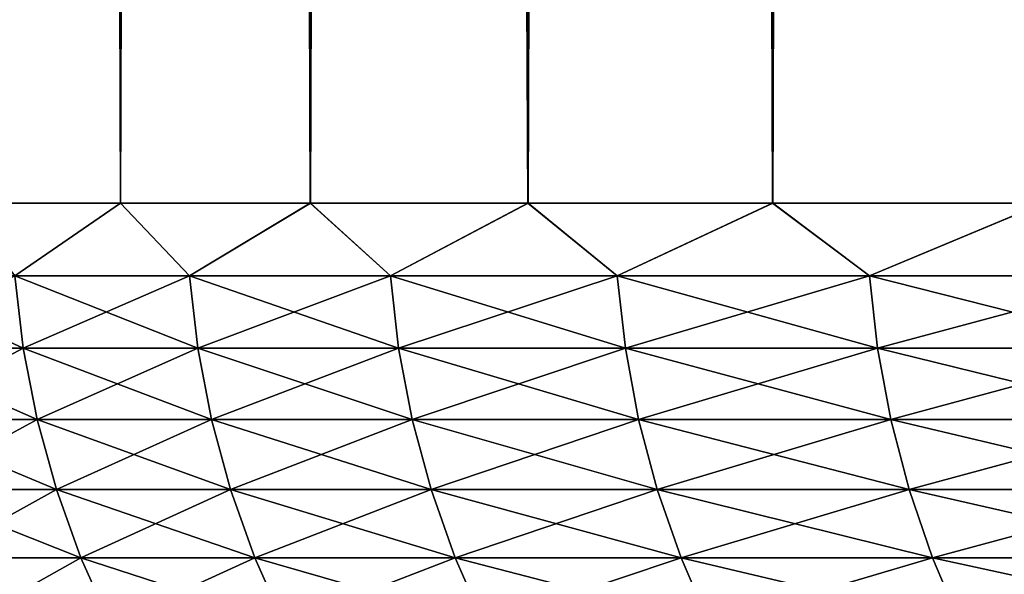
# Model space of a CAD drawing. Header units: millimetres. Extents: x -161 to 161, y -94 to 1149.
# Tile 956 of 1056: x -19.466 to -18.402, y 639.599 to 640.198. Entities that reach past the tile are written whole.
import ezdxf

# ---------------------------------------------------------------- set-up
doc = ezdxf.new("R2010")
doc.units = ezdxf.units.MM
doc.header["$LTSCALE"] = 81.481481
for name, color, linetype in [('16', 7, 'CONTINUOUS'), ('18', 7, 'CONTINUOUS'), ('19', 7, 'CONTINUOUS'), ('20', 7, 'CONTINUOUS')]:
    doc.layers.add(name, color=color, linetype=linetype)

msp = doc.modelspace()

# ---------------------------------------------------------------- linework, layer by layer
at = {"layer": '16', "color": 7, "linetype": 'CONTINUOUS', "true_color": 0xaaaaaa}
for points in [[(-19.625, 673.5, -3.8542), (-19.4607, 673.5, -4.613), (-19.5326, 640, -4.2987), (-19.625, 673.5, -3.8542)], [(-19.5326, 640, -4.2987), (-19.4607, 673.5, -4.613), (-19.3567, 640, -5.0318), (-19.5326, 640, -4.2987)], [(-19.4607, 673.5, -4.613), (-19.2675, 673.5, -5.363), (-19.3567, 640, -5.0318), (-19.4607, 673.5, -4.613)], [(-19.3567, 640, -5.0318), (-19.2675, 673.5, -5.363), (-19.1515, 640, -5.7635), (-19.3567, 640, -5.0318)], [(-19.2675, 673.5, -5.363), (-19.045, 673.5, -6.1061), (-19.1515, 640, -5.7635), (-19.2675, 673.5, -5.363)], [(-19.1515, 640, -5.7635), (-19.045, 673.5, -6.1061), (-18.9164, 640, -6.4939), (-19.1515, 640, -5.7635)], [(-19.045, 673.5, -6.1061), (-18.7936, 673.5, -6.8409), (-18.9164, 640, -6.4939), (-19.045, 673.5, -6.1061)], [(-18.9164, 640, -6.4939), (-18.7936, 673.5, -6.8409), (-18.6518, 640, -7.2188), (-18.9164, 640, -6.4939)], [(-18.7936, 673.5, -6.8409), (-18.5144, 673.5, -7.5642), (-18.6518, 640, -7.2188), (-18.7936, 673.5, -6.8409)], [(-18.6518, 640, -7.2188), (-18.5144, 673.5, -7.5642), (-18.3587, 640, -7.9345), (-18.6518, 640, -7.2188)], [(-18.5144, 673.5, -7.5642), (-18.2075, 673.5, -8.2756), (-18.3587, 640, -7.9345), (-18.5144, 673.5, -7.5642)]]:
    msp.add_3dface(points, dxfattribs=at)
at = {"layer": '18', "color": 7, "linetype": 'CONTINUOUS', "true_color": 0xaaaaaa}
for points in [[(-19.4607, 673.5, 4.613), (-19.625, 673.5, 3.8542), (-19.5327, 640, 4.298), (-19.4607, 673.5, 4.613)], [(-19.3569, 640, 5.031), (-19.4607, 673.5, 4.613), (-19.5327, 640, 4.298), (-19.3569, 640, 5.031)], [(-19.2675, 673.5, 5.363), (-19.4607, 673.5, 4.613), (-19.3569, 640, 5.031), (-19.2675, 673.5, 5.363)], [(-19.1518, 640, 5.7627), (-19.2675, 673.5, 5.363), (-19.3569, 640, 5.031), (-19.1518, 640, 5.7627)], [(-19.045, 673.5, 6.1061), (-19.2675, 673.5, 5.363), (-19.1518, 640, 5.7627), (-19.045, 673.5, 6.1061)], [(-18.9167, 640, 6.493), (-19.045, 673.5, 6.1061), (-19.1518, 640, 5.7627), (-18.9167, 640, 6.493)], [(-18.7936, 673.5, 6.8409), (-19.045, 673.5, 6.1061), (-18.9167, 640, 6.493), (-18.7936, 673.5, 6.8409)], [(-18.6521, 640, 7.2179), (-18.7936, 673.5, 6.8409), (-18.9167, 640, 6.493), (-18.6521, 640, 7.2179)], [(-18.5144, 673.5, 7.5642), (-18.7936, 673.5, 6.8409), (-18.6521, 640, 7.2179), (-18.5144, 673.5, 7.5642)], [(-18.3592, 640, 7.9335), (-18.5144, 673.5, 7.5642), (-18.6521, 640, 7.2179), (-18.3592, 640, 7.9335)], [(-18.2075, 673.5, 8.2756), (-18.5144, 673.5, 7.5642), (-18.3592, 640, 7.9335), (-18.2075, 673.5, 8.2756)]]:
    msp.add_3dface(points, dxfattribs=at)
at = {"layer": '19', "color": 7, "linetype": 'CONTINUOUS', "true_color": 0xaaaaaa}
for points in [[(-19.5326, 640, -4.2987), (-19.3567, 640, -5.0318), (-19.4709, 639.9215, -4.5564), (-19.5326, 640, -4.2987)], [(-19.4709, 639.9215, -4.5564), (-19.3567, 640, -5.0318), (-19.2821, 639.9215, -5.2988), (-19.4709, 639.9215, -4.5564)], [(-19.3567, 640, -5.0318), (-19.1515, 640, -5.7635), (-19.2821, 639.9215, -5.2988), (-19.3567, 640, -5.0318)], [(-19.2821, 639.9215, -5.2988), (-19.1515, 640, -5.7635), (-19.065, 639.9215, -6.0335), (-19.2821, 639.9215, -5.2988)], [(-19.1515, 640, -5.7635), (-18.9164, 640, -6.4939), (-19.065, 639.9215, -6.0335), (-19.1515, 640, -5.7635)], [(-19.065, 639.9215, -6.0335), (-18.9164, 640, -6.4939), (-18.8199, 639.9215, -6.7593), (-19.065, 639.9215, -6.0335)], [(-18.9164, 640, -6.4939), (-18.6518, 640, -7.2188), (-18.8199, 639.9215, -6.7593), (-18.9164, 640, -6.4939)], [(-18.8199, 639.9215, -6.7593), (-18.6518, 640, -7.2188), (-18.5472, 639.9215, -7.4752), (-18.8199, 639.9215, -6.7593)], [(-18.6518, 640, -7.2188), (-18.3587, 640, -7.9345), (-18.5472, 639.9215, -7.4752), (-18.6518, 640, -7.2188)], [(-18.5472, 639.9215, -7.4752), (-18.3587, 640, -7.9345), (-18.2473, 639.9215, -8.1801), (-18.5472, 639.9215, -7.4752)], [(-19.6221, 639.8435, -3.8055), (-19.4709, 639.9215, -4.5564), (-19.4619, 639.8435, -4.5543), (-19.6221, 639.8435, -3.8055)], [(-19.4709, 639.9215, -4.5564), (-19.2821, 639.9215, -5.2988), (-19.4619, 639.8435, -4.5543), (-19.4709, 639.9215, -4.5564)], [(-19.4619, 639.8435, -4.5543), (-19.2821, 639.9215, -5.2988), (-19.2732, 639.8435, -5.2964), (-19.4619, 639.8435, -4.5543)], [(-19.2821, 639.9215, -5.2988), (-19.065, 639.9215, -6.0335), (-19.2732, 639.8435, -5.2964), (-19.2821, 639.9215, -5.2988)], [(-19.2732, 639.8435, -5.2964), (-19.065, 639.9215, -6.0335), (-19.0562, 639.8435, -6.0307), (-19.2732, 639.8435, -5.2964)], [(-19.065, 639.9215, -6.0335), (-18.8199, 639.9215, -6.7593), (-19.0562, 639.8435, -6.0307), (-19.065, 639.9215, -6.0335)], [(-19.0562, 639.8435, -6.0307), (-18.8199, 639.9215, -6.7593), (-18.8112, 639.8435, -6.7562), (-19.0562, 639.8435, -6.0307)], [(-18.8199, 639.9215, -6.7593), (-18.5472, 639.9215, -7.4752), (-18.8112, 639.8435, -6.7562), (-18.8199, 639.9215, -6.7593)], [(-18.8112, 639.8435, -6.7562), (-18.5472, 639.9215, -7.4752), (-18.5386, 639.8435, -7.4717), (-18.8112, 639.8435, -6.7562)], [(-18.5472, 639.9215, -7.4752), (-18.2473, 639.9215, -8.1801), (-18.5386, 639.8435, -7.4717), (-18.5472, 639.9215, -7.4752)], [(-18.5386, 639.8435, -7.4717), (-18.2473, 639.9215, -8.1801), (-18.2388, 639.8435, -8.1763), (-18.5386, 639.8435, -7.4717)], [(-19.6221, 639.8435, -3.8055), (-19.4619, 639.8435, -4.5543), (-19.607, 639.7664, -3.8026), (-19.6221, 639.8435, -3.8055)], [(-19.607, 639.7664, -3.8026), (-19.4619, 639.8435, -4.5543), (-19.447, 639.7664, -4.5508), (-19.607, 639.7664, -3.8026)], [(-19.4619, 639.8435, -4.5543), (-19.2732, 639.8435, -5.2964), (-19.447, 639.7664, -4.5508), (-19.4619, 639.8435, -4.5543)], [(-19.447, 639.7664, -4.5508), (-19.2732, 639.8435, -5.2964), (-19.2584, 639.7664, -5.2923), (-19.447, 639.7664, -4.5508)], [(-19.2732, 639.8435, -5.2964), (-19.0562, 639.8435, -6.0307), (-19.2584, 639.7664, -5.2923), (-19.2732, 639.8435, -5.2964)], [(-19.2584, 639.7664, -5.2923), (-19.0562, 639.8435, -6.0307), (-19.0416, 639.7664, -6.0261), (-19.2584, 639.7664, -5.2923)], [(-19.0562, 639.8435, -6.0307), (-18.8112, 639.8435, -6.7562), (-19.0416, 639.7664, -6.0261), (-19.0562, 639.8435, -6.0307)], [(-19.0416, 639.7664, -6.0261), (-18.8112, 639.8435, -6.7562), (-18.7968, 639.7664, -6.751), (-19.0416, 639.7664, -6.0261)], [(-18.8112, 639.8435, -6.7562), (-18.5386, 639.8435, -7.4717), (-18.7968, 639.7664, -6.751), (-18.8112, 639.8435, -6.7562)], [(-18.7968, 639.7664, -6.751), (-18.5386, 639.8435, -7.4717), (-18.5244, 639.7664, -7.466), (-18.7968, 639.7664, -6.751)], [(-18.5386, 639.8435, -7.4717), (-18.2388, 639.8435, -8.1763), (-18.5244, 639.7664, -7.466), (-18.5386, 639.8435, -7.4717)], [(-18.5244, 639.7664, -7.466), (-18.2388, 639.8435, -8.1763), (-18.2248, 639.7664, -8.1701), (-18.5244, 639.7664, -7.466)], [(-19.607, 639.7664, -3.8026), (-19.447, 639.7664, -4.5508), (-19.586, 639.6908, -3.7985), (-19.607, 639.7664, -3.8026)], [(-19.586, 639.6908, -3.7985), (-19.447, 639.7664, -4.5508), (-19.4262, 639.6908, -4.5459), (-19.586, 639.6908, -3.7985)], [(-19.447, 639.7664, -4.5508), (-19.2584, 639.7664, -5.2923), (-19.4262, 639.6908, -4.5459), (-19.447, 639.7664, -4.5508)], [(-19.4262, 639.6908, -4.5459), (-19.2584, 639.7664, -5.2923), (-19.2378, 639.6908, -5.2866), (-19.4262, 639.6908, -4.5459)], [(-19.2584, 639.7664, -5.2923), (-19.0416, 639.7664, -6.0261), (-19.2378, 639.6908, -5.2866), (-19.2584, 639.7664, -5.2923)], [(-19.2378, 639.6908, -5.2866), (-19.0416, 639.7664, -6.0261), (-19.0212, 639.6908, -6.0196), (-19.2378, 639.6908, -5.2866)], [(-19.0416, 639.7664, -6.0261), (-18.7968, 639.7664, -6.751), (-19.0212, 639.6908, -6.0196), (-19.0416, 639.7664, -6.0261)], [(-19.0212, 639.6908, -6.0196), (-18.7968, 639.7664, -6.751), (-18.7767, 639.6908, -6.7438), (-19.0212, 639.6908, -6.0196)], [(-18.7968, 639.7664, -6.751), (-18.5244, 639.7664, -7.466), (-18.7767, 639.6908, -6.7438), (-18.7968, 639.7664, -6.751)], [(-18.7767, 639.6908, -6.7438), (-18.5244, 639.7664, -7.466), (-18.5046, 639.6908, -7.458), (-18.7767, 639.6908, -6.7438)], [(-18.5244, 639.7664, -7.466), (-18.2248, 639.7664, -8.1701), (-18.5046, 639.6908, -7.458), (-18.5244, 639.7664, -7.466)], [(-18.5046, 639.6908, -7.458), (-18.2248, 639.7664, -8.1701), (-18.2053, 639.6908, -8.1613), (-18.5046, 639.6908, -7.458)], [(-19.586, 639.6908, -3.7985), (-19.4262, 639.6908, -4.5459), (-19.5593, 639.617, -3.7933), (-19.586, 639.6908, -3.7985)], [(-19.5593, 639.617, -3.7933), (-19.4262, 639.6908, -4.5459), (-19.3997, 639.617, -4.5397), (-19.5593, 639.617, -3.7933)], [(-19.4262, 639.6908, -4.5459), (-19.2378, 639.6908, -5.2866), (-19.3997, 639.617, -4.5397), (-19.4262, 639.6908, -4.5459)], [(-19.3997, 639.617, -4.5397), (-19.2378, 639.6908, -5.2866), (-19.2116, 639.617, -5.2794), (-19.3997, 639.617, -4.5397)], [(-19.2378, 639.6908, -5.2866), (-19.0212, 639.6908, -6.0196), (-19.2116, 639.617, -5.2794), (-19.2378, 639.6908, -5.2866)], [(-19.2116, 639.617, -5.2794), (-19.0212, 639.6908, -6.0196), (-18.9952, 639.617, -6.0114), (-19.2116, 639.617, -5.2794)], [(-19.0212, 639.6908, -6.0196), (-18.7767, 639.6908, -6.7438), (-18.9952, 639.617, -6.0114), (-19.0212, 639.6908, -6.0196)], [(-18.9952, 639.617, -6.0114), (-18.7767, 639.6908, -6.7438), (-18.751, 639.617, -6.7346), (-18.9952, 639.617, -6.0114)], [(-18.7767, 639.6908, -6.7438), (-18.5046, 639.6908, -7.458), (-18.751, 639.617, -6.7346), (-18.7767, 639.6908, -6.7438)], [(-18.751, 639.617, -6.7346), (-18.5046, 639.6908, -7.458), (-18.4793, 639.617, -7.4478), (-18.751, 639.617, -6.7346)], [(-18.5046, 639.6908, -7.458), (-18.2053, 639.6908, -8.1613), (-18.4793, 639.617, -7.4478), (-18.5046, 639.6908, -7.458)], [(-18.4793, 639.617, -7.4478), (-18.2053, 639.6908, -8.1613), (-18.1805, 639.617, -8.1502), (-18.4793, 639.617, -7.4478)], [(-19.5593, 639.617, -3.7933), (-19.3997, 639.617, -4.5397), (-19.527, 639.5457, -3.787), (-19.5593, 639.617, -3.7933)], [(-19.527, 639.5457, -3.787), (-19.3997, 639.617, -4.5397), (-19.3676, 639.5457, -4.5322), (-19.527, 639.5457, -3.787)], [(-19.3997, 639.617, -4.5397), (-19.2116, 639.617, -5.2794), (-19.3676, 639.5457, -4.5322), (-19.3997, 639.617, -4.5397)], [(-19.3676, 639.5457, -4.5322), (-19.2116, 639.617, -5.2794), (-19.1798, 639.5457, -5.2707), (-19.3676, 639.5457, -4.5322)], [(-19.2116, 639.617, -5.2794), (-18.9952, 639.617, -6.0114), (-19.1798, 639.5457, -5.2707), (-19.2116, 639.617, -5.2794)], [(-19.1798, 639.5457, -5.2707), (-18.9952, 639.617, -6.0114), (-18.9638, 639.5457, -6.0015), (-19.1798, 639.5457, -5.2707)], [(-18.9952, 639.617, -6.0114), (-18.751, 639.617, -6.7346), (-18.9638, 639.5457, -6.0015), (-18.9952, 639.617, -6.0114)], [(-18.9638, 639.5457, -6.0015), (-18.751, 639.617, -6.7346), (-18.7201, 639.5457, -6.7234), (-18.9638, 639.5457, -6.0015)], [(-18.751, 639.617, -6.7346), (-18.4793, 639.617, -7.4478), (-18.7201, 639.5457, -6.7234), (-18.751, 639.617, -6.7346)], [(-18.7201, 639.5457, -6.7234), (-18.4793, 639.617, -7.4478), (-18.4488, 639.5457, -7.4355), (-18.7201, 639.5457, -6.7234)], [(-18.4793, 639.617, -7.4478), (-18.1805, 639.617, -8.1502), (-18.4488, 639.5457, -7.4355), (-18.4793, 639.617, -7.4478)], [(-18.4488, 639.5457, -7.4355), (-18.1805, 639.617, -8.1502), (-18.1505, 639.5457, -8.1367), (-18.4488, 639.5457, -7.4355)]]:
    msp.add_3dface(points, dxfattribs=at)
at = {"layer": '20', "color": 7, "linetype": 'CONTINUOUS', "true_color": 0xaaaaaa}
for points in [[(-19.3569, 640, 5.031), (-19.5327, 640, 4.298), (-19.4709, 639.9215, 4.5564), (-19.3569, 640, 5.031)], [(-19.2821, 639.9215, 5.2988), (-19.3569, 640, 5.031), (-19.4709, 639.9215, 4.5564), (-19.2821, 639.9215, 5.2988)], [(-19.1518, 640, 5.7627), (-19.3569, 640, 5.031), (-19.2821, 639.9215, 5.2988), (-19.1518, 640, 5.7627)], [(-19.065, 639.9215, 6.0335), (-19.1518, 640, 5.7627), (-19.2821, 639.9215, 5.2988), (-19.065, 639.9215, 6.0335)], [(-18.9167, 640, 6.493), (-19.1518, 640, 5.7627), (-19.065, 639.9215, 6.0335), (-18.9167, 640, 6.493)], [(-18.8199, 639.9215, 6.7593), (-18.9167, 640, 6.493), (-19.065, 639.9215, 6.0335), (-18.8199, 639.9215, 6.7593)], [(-18.6521, 640, 7.2179), (-18.9167, 640, 6.493), (-18.8199, 639.9215, 6.7593), (-18.6521, 640, 7.2179)], [(-18.5472, 639.9215, 7.4752), (-18.6521, 640, 7.2179), (-18.8199, 639.9215, 6.7593), (-18.5472, 639.9215, 7.4752)], [(-18.3592, 640, 7.9335), (-18.6521, 640, 7.2179), (-18.5472, 639.9215, 7.4752), (-18.3592, 640, 7.9335)], [(-18.2473, 639.9215, 8.1801), (-18.3592, 640, 7.9335), (-18.5472, 639.9215, 7.4752), (-18.2473, 639.9215, 8.1801)], [(-19.4709, 639.9215, 4.5564), (-19.6311, 639.9215, 3.8072), (-19.4619, 639.8435, 4.5543), (-19.4709, 639.9215, 4.5564)], [(-19.4619, 639.8435, 4.5543), (-19.6311, 639.9215, 3.8072), (-19.6221, 639.8435, 3.8055), (-19.4619, 639.8435, 4.5543)], [(-19.2821, 639.9215, 5.2988), (-19.4709, 639.9215, 4.5564), (-19.2732, 639.8435, 5.2964), (-19.2821, 639.9215, 5.2988)], [(-19.2732, 639.8435, 5.2964), (-19.4709, 639.9215, 4.5564), (-19.4619, 639.8435, 4.5543), (-19.2732, 639.8435, 5.2964)], [(-19.065, 639.9215, 6.0335), (-19.2821, 639.9215, 5.2988), (-19.0562, 639.8435, 6.0307), (-19.065, 639.9215, 6.0335)], [(-19.0562, 639.8435, 6.0307), (-19.2821, 639.9215, 5.2988), (-19.2732, 639.8435, 5.2964), (-19.0562, 639.8435, 6.0307)], [(-18.8199, 639.9215, 6.7593), (-19.065, 639.9215, 6.0335), (-18.8112, 639.8435, 6.7562), (-18.8199, 639.9215, 6.7593)], [(-18.8112, 639.8435, 6.7562), (-19.065, 639.9215, 6.0335), (-19.0562, 639.8435, 6.0307), (-18.8112, 639.8435, 6.7562)], [(-18.5472, 639.9215, 7.4752), (-18.8199, 639.9215, 6.7593), (-18.5386, 639.8435, 7.4717), (-18.5472, 639.9215, 7.4752)], [(-18.5386, 639.8435, 7.4717), (-18.8199, 639.9215, 6.7593), (-18.8112, 639.8435, 6.7562), (-18.5386, 639.8435, 7.4717)], [(-18.2473, 639.9215, 8.1801), (-18.5472, 639.9215, 7.4752), (-18.2388, 639.8435, 8.1763), (-18.2473, 639.9215, 8.1801)], [(-18.2388, 639.8435, 8.1763), (-18.5472, 639.9215, 7.4752), (-18.5386, 639.8435, 7.4717), (-18.2388, 639.8435, 8.1763)], [(-19.4619, 639.8435, 4.5543), (-19.6221, 639.8435, 3.8055), (-19.447, 639.7664, 4.5508), (-19.4619, 639.8435, 4.5543)], [(-19.447, 639.7664, 4.5508), (-19.6221, 639.8435, 3.8055), (-19.607, 639.7664, 3.8026), (-19.447, 639.7664, 4.5508)], [(-19.2732, 639.8435, 5.2964), (-19.4619, 639.8435, 4.5543), (-19.2584, 639.7664, 5.2923), (-19.2732, 639.8435, 5.2964)], [(-19.2584, 639.7664, 5.2923), (-19.4619, 639.8435, 4.5543), (-19.447, 639.7664, 4.5508), (-19.2584, 639.7664, 5.2923)], [(-19.0562, 639.8435, 6.0307), (-19.2732, 639.8435, 5.2964), (-19.0416, 639.7664, 6.0261), (-19.0562, 639.8435, 6.0307)], [(-19.0416, 639.7664, 6.0261), (-19.2732, 639.8435, 5.2964), (-19.2584, 639.7664, 5.2923), (-19.0416, 639.7664, 6.0261)], [(-18.8112, 639.8435, 6.7562), (-19.0562, 639.8435, 6.0307), (-18.7968, 639.7664, 6.751), (-18.8112, 639.8435, 6.7562)], [(-18.7968, 639.7664, 6.751), (-19.0562, 639.8435, 6.0307), (-19.0416, 639.7664, 6.0261), (-18.7968, 639.7664, 6.751)], [(-18.5386, 639.8435, 7.4717), (-18.8112, 639.8435, 6.7562), (-18.5244, 639.7664, 7.466), (-18.5386, 639.8435, 7.4717)], [(-18.5244, 639.7664, 7.466), (-18.8112, 639.8435, 6.7562), (-18.7968, 639.7664, 6.751), (-18.5244, 639.7664, 7.466)], [(-18.2388, 639.8435, 8.1763), (-18.5386, 639.8435, 7.4717), (-18.2248, 639.7664, 8.1701), (-18.2388, 639.8435, 8.1763)], [(-18.2248, 639.7664, 8.1701), (-18.5386, 639.8435, 7.4717), (-18.5244, 639.7664, 7.466), (-18.2248, 639.7664, 8.1701)], [(-19.447, 639.7664, 4.5508), (-19.607, 639.7664, 3.8026), (-19.4262, 639.6908, 4.5459), (-19.447, 639.7664, 4.5508)], [(-19.4262, 639.6908, 4.5459), (-19.607, 639.7664, 3.8026), (-19.586, 639.6908, 3.7985), (-19.4262, 639.6908, 4.5459)], [(-19.2584, 639.7664, 5.2923), (-19.447, 639.7664, 4.5508), (-19.2378, 639.6908, 5.2866), (-19.2584, 639.7664, 5.2923)], [(-19.2378, 639.6908, 5.2866), (-19.447, 639.7664, 4.5508), (-19.4262, 639.6908, 4.5459), (-19.2378, 639.6908, 5.2866)], [(-19.0416, 639.7664, 6.0261), (-19.2584, 639.7664, 5.2923), (-19.0212, 639.6908, 6.0196), (-19.0416, 639.7664, 6.0261)], [(-19.0212, 639.6908, 6.0196), (-19.2584, 639.7664, 5.2923), (-19.2378, 639.6908, 5.2866), (-19.0212, 639.6908, 6.0196)], [(-18.7968, 639.7664, 6.751), (-19.0416, 639.7664, 6.0261), (-18.7767, 639.6908, 6.7438), (-18.7968, 639.7664, 6.751)], [(-18.7767, 639.6908, 6.7438), (-19.0416, 639.7664, 6.0261), (-19.0212, 639.6908, 6.0196), (-18.7767, 639.6908, 6.7438)], [(-18.5244, 639.7664, 7.466), (-18.7968, 639.7664, 6.751), (-18.5046, 639.6908, 7.458), (-18.5244, 639.7664, 7.466)], [(-18.5046, 639.6908, 7.458), (-18.7968, 639.7664, 6.751), (-18.7767, 639.6908, 6.7438), (-18.5046, 639.6908, 7.458)], [(-18.2248, 639.7664, 8.1701), (-18.5244, 639.7664, 7.466), (-18.2053, 639.6908, 8.1613), (-18.2248, 639.7664, 8.1701)], [(-18.2053, 639.6908, 8.1613), (-18.5244, 639.7664, 7.466), (-18.5046, 639.6908, 7.458), (-18.2053, 639.6908, 8.1613)], [(-19.4262, 639.6908, 4.5459), (-19.586, 639.6908, 3.7985), (-19.3997, 639.617, 4.5397), (-19.4262, 639.6908, 4.5459)], [(-19.3997, 639.617, 4.5397), (-19.586, 639.6908, 3.7985), (-19.5593, 639.617, 3.7933), (-19.3997, 639.617, 4.5397)], [(-19.2378, 639.6908, 5.2866), (-19.4262, 639.6908, 4.5459), (-19.2116, 639.617, 5.2794), (-19.2378, 639.6908, 5.2866)], [(-19.2116, 639.617, 5.2794), (-19.4262, 639.6908, 4.5459), (-19.3997, 639.617, 4.5397), (-19.2116, 639.617, 5.2794)], [(-19.0212, 639.6908, 6.0196), (-19.2378, 639.6908, 5.2866), (-18.9952, 639.617, 6.0114), (-19.0212, 639.6908, 6.0196)], [(-18.9952, 639.617, 6.0114), (-19.2378, 639.6908, 5.2866), (-19.2116, 639.617, 5.2794), (-18.9952, 639.617, 6.0114)], [(-18.7767, 639.6908, 6.7438), (-19.0212, 639.6908, 6.0196), (-18.751, 639.617, 6.7346), (-18.7767, 639.6908, 6.7438)], [(-18.751, 639.617, 6.7346), (-19.0212, 639.6908, 6.0196), (-18.9952, 639.617, 6.0114), (-18.751, 639.617, 6.7346)], [(-18.5046, 639.6908, 7.458), (-18.7767, 639.6908, 6.7438), (-18.4793, 639.617, 7.4478), (-18.5046, 639.6908, 7.458)], [(-18.4793, 639.617, 7.4478), (-18.7767, 639.6908, 6.7438), (-18.751, 639.617, 6.7346), (-18.4793, 639.617, 7.4478)], [(-18.2053, 639.6908, 8.1613), (-18.5046, 639.6908, 7.458), (-18.1805, 639.617, 8.1502), (-18.2053, 639.6908, 8.1613)], [(-18.1805, 639.617, 8.1502), (-18.5046, 639.6908, 7.458), (-18.4793, 639.617, 7.4478), (-18.1805, 639.617, 8.1502)], [(-19.3997, 639.617, 4.5397), (-19.5593, 639.617, 3.7933), (-19.3676, 639.5457, 4.5322), (-19.3997, 639.617, 4.5397)], [(-19.3676, 639.5457, 4.5322), (-19.5593, 639.617, 3.7933), (-19.527, 639.5457, 3.787), (-19.3676, 639.5457, 4.5322)], [(-19.2116, 639.617, 5.2794), (-19.3997, 639.617, 4.5397), (-19.1798, 639.5457, 5.2707), (-19.2116, 639.617, 5.2794)], [(-19.1798, 639.5457, 5.2707), (-19.3997, 639.617, 4.5397), (-19.3676, 639.5457, 4.5322), (-19.1798, 639.5457, 5.2707)], [(-18.9952, 639.617, 6.0114), (-19.2116, 639.617, 5.2794), (-18.9638, 639.5457, 6.0015), (-18.9952, 639.617, 6.0114)], [(-18.9638, 639.5457, 6.0015), (-19.2116, 639.617, 5.2794), (-19.1798, 639.5457, 5.2707), (-18.9638, 639.5457, 6.0015)], [(-18.751, 639.617, 6.7346), (-18.9952, 639.617, 6.0114), (-18.7201, 639.5457, 6.7234), (-18.751, 639.617, 6.7346)], [(-18.7201, 639.5457, 6.7234), (-18.9952, 639.617, 6.0114), (-18.9638, 639.5457, 6.0015), (-18.7201, 639.5457, 6.7234)], [(-18.4793, 639.617, 7.4478), (-18.751, 639.617, 6.7346), (-18.4488, 639.5457, 7.4355), (-18.4793, 639.617, 7.4478)], [(-18.4488, 639.5457, 7.4355), (-18.751, 639.617, 6.7346), (-18.7201, 639.5457, 6.7234), (-18.4488, 639.5457, 7.4355)], [(-18.1805, 639.617, 8.1502), (-18.4793, 639.617, 7.4478), (-18.1505, 639.5457, 8.1367), (-18.1805, 639.617, 8.1502)], [(-18.1505, 639.5457, 8.1367), (-18.4793, 639.617, 7.4478), (-18.4488, 639.5457, 7.4355), (-18.1505, 639.5457, 8.1367)]]:
    msp.add_3dface(points, dxfattribs=at)

doc.saveas('drawing.dxf')
